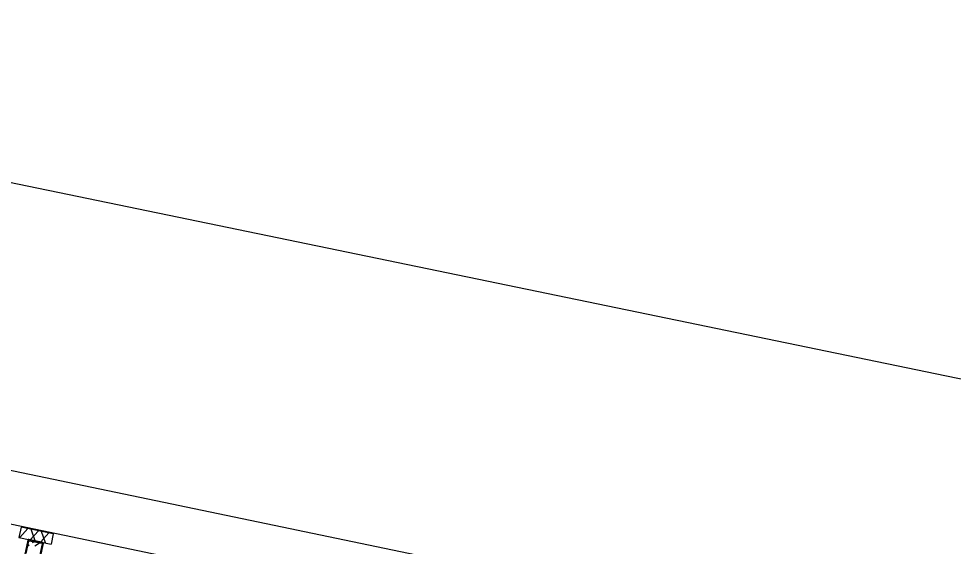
# Model space of a CAD drawing. Extents: x 81065 to 81486, y 452384 to 452681.
# Drawn here: x 81126.81 to 81133.9, y 452569.95 to 452573.94 of the extents above; entities that cross this region are included whole.
import ezdxf

# ---------------------------------------------------------------- set-up
doc = ezdxf.new("R2010")
doc.units = 0
doc.layers.add('B-BH-VH-KANTOPSLUITING-GV', color=7, linetype='Continuous')

msp = doc.modelspace()

# ---------------------------------------------------------------- linework, layer by layer
at = {"layer": 'B-BH-VH-KANTOPSLUITING-GV'}
for p, q in [((81131.0942, 452569.2132), (81080.767, 452579.6601)), ((81083.9651, 452579.4044), (81132.8401, 452569.2593)), ((81126.8301, 452570.0934), (81126.8141, 452570.0154)), ((81126.8211, 452570.0144), (81126.8821, 452570.0834)), ((81127.0741, 452570.0434), (81126.8301, 452570.0934)), ((81126.9001, 452569.9974), (81126.9611, 452570.0664)), ((81126.9361, 452569.9904), (81126.9071, 452570.0774)), ((81126.9361, 452569.9904), (81126.9071, 452570.0774)), ((81126.9791, 452569.9814), (81127.0401, 452570.0504)), ((81127.0151, 452569.9734), (81126.9861, 452570.0614)), ((81127.0741, 452570.0434), (81127.0581, 452569.9644)), ((81126.8141, 452570.0154), (81127.0581, 452569.9644)), ((81126.8811, 452569.9954), (81126.8591, 452569.8894)), ((81126.8681, 452569.8934), (81126.8881, 452569.9874)), ((81126.8841, 452569.9994), (81126.8811, 452569.9954)), ((81126.8881, 452569.9994), (81126.8841, 452569.9994)), ((81126.9941, 452569.9784), (81126.8881, 452569.9994)), ((81126.8881, 452569.9874), (81126.8901, 452569.9904)), ((81126.8901, 452569.9904), (81126.8931, 452569.9904)), ((81126.8931, 452569.9904), (81126.9871, 452569.9714)), ((81126.9171, 452569.9764), (81126.9281, 452569.9834)), ((81126.9341, 452569.9514), (81126.9701, 452569.9744)), ((81126.9981, 452569.9754), (81126.9941, 452569.9784)), ((81126.9991, 452569.9704), (81126.9981, 452569.9754)), ((81126.8811, 452569.9524), (81126.8921, 452569.9594)), ((81126.9901, 452569.9664), (81126.9701, 452569.8724)), ((81126.9771, 452569.8654), (81126.9991, 452569.9704)), ((81126.9871, 452569.9714), (81126.9891, 452569.9694)), ((81126.9891, 452569.9694), (81126.9901, 452569.9664)), ((81127.0581, 452569.9644), (81127.0581, 452569.9644))]:
    msp.add_line(p, q, dxfattribs=at)
msp.add_lwpolyline([(81153.6701, 452567.1415), (81104.0272, 452577.3981)], dxfattribs=at)

doc.saveas('drawing.dxf')
